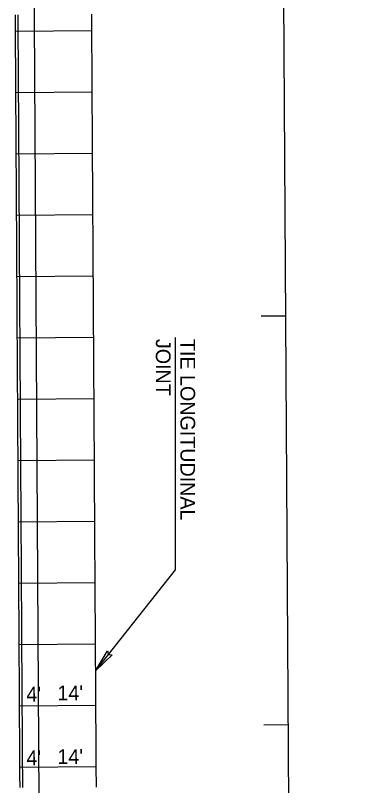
# Model space of a CAD drawing. Extents: x 2145147 to 2158018, y 137519 to 148068.
# Drawn here: x 2150742.2 to 2150824.7, y 145604.2 to 145792.6 of the extents above; entities that cross this region are included whole.
import ezdxf

# ---------------------------------------------------------------- set-up
doc = ezdxf.new("R2010")
doc.units = 0
for name, color, linetype in [('EX_Align', 7, 'Continuous'), ('PR_Align_Service_C_Leader', 7, 'Continuous'), ('PR_Align_Service_C_Txt', 7, 'Continuous'), ('PR_Arrows', 7, 'Continuous'), ('PR_Dimensions', 7, 'Continuous'), ('PR_Joint_Contraction', 7, 'Continuous'), ('PR_Joint_Long', 7, 'Continuous'), ('PR_Road_Concrete', 7, 'Continuous')]:
    doc.layers.add(name, color=color, linetype=linetype)

msp = doc.modelspace()

# ---------------------------------------------------------------- linework, layer by layer
at = {"layer": 'EX_Align'}
msp.add_line((2150824.67, 142998.65), (2150804.61, 146336.84), dxfattribs=at)
for points in [[(2150802.32, 145719.13), (2150808.32, 145719.16)], [(2150802.92, 145619.13), (2150808.92, 145619.16)]]:
    msp.add_lwpolyline(points, dxfattribs=at)
at = {"layer": 'PR_Align_Service_C_Leader'}
msp.add_lwpolyline([(2150761.84, 145632.38), (2150781.35, 145656.97), (2150781.35, 145713.83)], dxfattribs=at)
at = {"layer": 'PR_Arrows'}
msp.add_lwpolyline([(2150761.84, 145632.38), (2150764.71, 145637.2), (2150764.94, 145636.29), (2150765.91, 145636.24)], close=True, dxfattribs=at)
at = {"layer": 'PR_Joint_Contraction'}
for p, q in [((2150742.23, 145788.77), (2150760.9, 145788.89)), ((2150742.32, 145773.77), (2150760.99, 145773.89)), ((2150742.41, 145758.77), (2150761.08, 145758.89)), ((2150742.5, 145743.78), (2150761.17, 145743.89)), ((2150742.59, 145728.78), (2150761.26, 145728.89)), ((2150742.68, 145713.78), (2150761.35, 145713.89)), ((2150742.77, 145698.78), (2150761.44, 145698.89)), ((2150742.86, 145683.78), (2150761.53, 145683.89)), ((2150742.95, 145668.78), (2150761.62, 145668.89)), ((2150743.04, 145653.78), (2150761.71, 145653.89)), ((2150743.13, 145638.78), (2150761.8, 145638.89)), ((2150743.22, 145623.78), (2150761.89, 145623.89)), ((2150743.31, 145608.78), (2150761.98, 145608.89))]:
    msp.add_line(p, q, dxfattribs=at)
at = {"layer": 'PR_Joint_Long'}
for points in [[(2150750.32, 145218.94), (2150743.61, 146336.79), (2150743.6, 146337.8)], [(2150762.01, 145603.88), (2150762, 145604.88), (2150762, 145605.88), (2150761.99, 145606.88), (2150761.99, 145607.88), (2150761.98, 145608.88), (2150761.97, 145609.88), (2150761.97, 145610.88), (2150761.96, 145611.88), (2150761.96, 145612.88), (2150761.95, 145613.88), (2150761.94, 145614.88), (2150761.94, 145615.88), (2150761.93, 145616.88), (2150761.93, 145617.88), (2150761.92, 145618.88), (2150761.91, 145619.88), (2150761.91, 145620.88), (2150761.9, 145621.88), (2150761.9, 145622.88), (2150761.89, 145623.88), (2150761.88, 145624.88), (2150761.88, 145625.88), (2150761.87, 145626.88), (2150761.87, 145627.88), (2150761.86, 145628.88), (2150761.85, 145629.88), (2150761.85, 145630.88), (2150761.84, 145631.88), (2150761.84, 145632.88), (2150761.83, 145633.88), (2150761.82, 145634.88), (2150761.82, 145635.88), (2150761.81, 145636.88), (2150761.81, 145637.88), (2150761.8, 145638.88), (2150761.79, 145639.88), (2150761.79, 145640.88), (2150761.78, 145641.88), (2150761.78, 145642.88), (2150761.77, 145643.88), (2150761.76, 145644.88), (2150761.76, 145645.88), (2150761.75, 145646.88), (2150761.75, 145647.88), (2150761.74, 145648.88), (2150761.73, 145649.88), (2150761.73, 145650.88), (2150761.72, 145651.88), (2150761.72, 145652.88), (2150761.71, 145653.88), (2150761.7, 145654.88), (2150761.7, 145655.88), (2150761.69, 145656.88), (2150761.69, 145657.88), (2150761.68, 145658.88), (2150761.67, 145659.88), (2150761.67, 145660.88), (2150761.66, 145661.88), (2150761.66, 145662.43), (2150761.66, 145662.88), (2150761.65, 145663.88), (2150761.64, 145664.88), (2150761.64, 145665.88), (2150761.63, 145666.88), (2150761.63, 145667.88), (2150761.62, 145668.88), (2150761.61, 145669.88), (2150761.61, 145670.88), (2150761.6, 145671.88), (2150761.6, 145672.88), (2150761.59, 145673.88), (2150761.58, 145674.88), (2150761.58, 145675.88), (2150761.57, 145676.88), (2150761.57, 145677.88), (2150761.56, 145678.88), (2150761.55, 145679.88), (2150761.55, 145680.88), (2150761.54, 145681.88), (2150761.54, 145682.88), (2150761.53, 145683.88), (2150761.52, 145684.88), (2150761.52, 145685.88), (2150761.51, 145686.88), (2150761.51, 145687.88), (2150761.5, 145688.88), (2150761.5, 145688.91), (2150761.49, 145689.88), (2150761.49, 145690.88), (2150761.48, 145691.88), (2150761.48, 145692.88), (2150761.47, 145693.88), (2150761.46, 145694.88), (2150761.46, 145695.88), (2150761.45, 145696.88), (2150761.45, 145697.88), (2150761.44, 145698.88), (2150761.43, 145699.88), (2150761.43, 145700.88), (2150761.42, 145701.88), (2150761.42, 145702.88), (2150761.41, 145703.88), (2150761.4, 145704.88), (2150761.4, 145705.88), (2150761.39, 145706.88), (2150761.39, 145707.88), (2150761.38, 145708.88), (2150761.37, 145709.88), (2150761.37, 145710.88), (2150761.36, 145711.44), (2150761.36, 145711.88), (2150761.36, 145712.88), (2150761.35, 145713.88), (2150761.34, 145714.88), (2150761.34, 145715.88), (2150761.33, 145716.88), (2150761.33, 145717.88), (2150761.32, 145718.88), (2150761.31, 145719.88), (2150761.31, 145720.88), (2150761.3, 145721.88), (2150761.3, 145722.12), (2150761.3, 145722.88), (2150761.29, 145723.88), (2150761.28, 145724.88), (2150761.28, 145725.88), (2150761.27, 145726.88), (2150761.27, 145727.88), (2150761.26, 145728.88), (2150761.25, 145729.88), (2150761.25, 145730.88), (2150761.24, 145731.88), (2150761.24, 145732.88), (2150761.23, 145733.88), (2150761.22, 145734.88), (2150761.22, 145735.88), (2150761.21, 145736.88), (2150761.21, 145737.88), (2150761.2, 145738.88), (2150761.19, 145739.88), (2150761.19, 145740.88), (2150761.18, 145741.88), (2150761.18, 145742.88), (2150761.17, 145743.88), (2150761.16, 145744.88), (2150761.16, 145745.88), (2150761.15, 145746.88), (2150761.15, 145747.88), (2150761.14, 145748.88), (2150761.13, 145749.88), (2150761.13, 145750.81), (2150761.13, 145750.88), (2150761.12, 145751.88), (2150761.12, 145752.88), (2150761.11, 145753.88), (2150761.1, 145754.88), (2150761.1, 145755.88), (2150761.09, 145756.88), (2150761.09, 145757.88), (2150761.08, 145758.88), (2150761.07, 145759.88), (2150761.07, 145760.88), (2150761.06, 145761.88), (2150761.06, 145762.88), (2150761.05, 145763.88), (2150761.04, 145764.88), (2150761.04, 145765.88), (2150761.03, 145766.88), (2150761.03, 145767.88), (2150761.02, 145768.88), (2150761.01, 145769.88), (2150761.01, 145770.88), (2150761, 145771.88), (2150761, 145772.88), (2150760.99, 145773.88), (2150760.98, 145774.88), (2150760.98, 145775.88), (2150760.97, 145776.88), (2150760.97, 145777.88), (2150760.96, 145778.88), (2150760.95, 145779.88), (2150760.95, 145780.88), (2150760.94, 145781.88), (2150760.94, 145782.88), (2150760.93, 145783.88), (2150760.92, 145784.88), (2150760.92, 145785.88), (2150760.91, 145786.88), (2150760.91, 145787.57), (2150760.91, 145787.88), (2150760.9, 145788.88), (2150760.89, 145789.88), (2150760.89, 145790.88), (2150760.88, 145791.88), (2150760.88, 145792.88)]]:
    msp.add_lwpolyline(points, dxfattribs=at)
at = {"layer": 'PR_Road_Concrete'}
for points in [[(2150743.34, 145603.77), (2150743.34, 145604.77), (2150743.33, 145605.77), (2150743.33, 145606.77), (2150743.32, 145607.77), (2150743.31, 145608.77), (2150743.31, 145609.77), (2150743.3, 145610.77), (2150743.3, 145611.77), (2150743.29, 145612.77), (2150743.28, 145613.77), (2150743.28, 145614.77), (2150743.27, 145615.77), (2150743.27, 145616.77), (2150743.26, 145617.77), (2150743.25, 145618.77), (2150743.25, 145619.77), (2150743.24, 145620.77), (2150743.24, 145621.77), (2150743.23, 145622.77), (2150743.22, 145623.77), (2150743.22, 145624.77), (2150743.21, 145625.77), (2150743.21, 145626.77), (2150743.2, 145627.77), (2150743.19, 145628.77), (2150743.19, 145629.77), (2150743.18, 145630.77), (2150743.18, 145631.77), (2150743.17, 145632.77), (2150743.16, 145633.77), (2150743.16, 145634.77), (2150743.15, 145635.77), (2150743.15, 145636.77), (2150743.14, 145637.77), (2150743.13, 145638.77), (2150743.13, 145639.77), (2150743.12, 145640.77), (2150743.12, 145641.77), (2150743.11, 145642.77), (2150743.1, 145643.77), (2150743.1, 145644.77), (2150743.09, 145645.77), (2150743.09, 145646.77), (2150743.08, 145647.77), (2150743.07, 145648.77), (2150743.07, 145649.77), (2150743.06, 145650.77), (2150743.06, 145651.77), (2150743.05, 145652.77), (2150743.04, 145653.77), (2150743.04, 145654.77), (2150743.03, 145655.77), (2150743.03, 145656.77), (2150743.02, 145657.77), (2150743.01, 145658.77), (2150743.01, 145659.77), (2150743, 145660.77), (2150743, 145661.77), (2150742.99, 145662.32), (2150742.99, 145662.77), (2150742.98, 145663.77), (2150742.98, 145664.77), (2150742.97, 145665.77), (2150742.97, 145666.77), (2150742.96, 145667.77), (2150742.95, 145668.77), (2150742.95, 145669.77), (2150742.94, 145670.77), (2150742.94, 145671.77), (2150742.93, 145672.77), (2150742.92, 145673.77), (2150742.92, 145674.77), (2150742.91, 145675.77), (2150742.91, 145676.77), (2150742.9, 145677.77), (2150742.89, 145678.77), (2150742.89, 145679.77), (2150742.88, 145680.77), (2150742.88, 145681.77), (2150742.87, 145682.77), (2150742.86, 145683.77), (2150742.86, 145684.77), (2150742.85, 145685.77), (2150742.85, 145686.77), (2150742.84, 145687.77), (2150742.83, 145688.77), (2150742.83, 145688.8), (2150742.83, 145689.77), (2150742.82, 145690.77), (2150742.82, 145691.77), (2150742.81, 145692.77), (2150742.8, 145693.77), (2150742.8, 145694.77), (2150742.79, 145695.77), (2150742.79, 145696.77), (2150742.78, 145697.77), (2150742.77, 145698.77), (2150742.77, 145699.77), (2150742.76, 145700.77), (2150742.76, 145701.77), (2150742.75, 145702.77), (2150742.74, 145703.77), (2150742.74, 145704.77), (2150742.73, 145705.77), (2150742.73, 145706.77), (2150742.72, 145707.77), (2150742.71, 145708.77), (2150742.71, 145709.77), (2150742.7, 145710.77), (2150742.7, 145711.32), (2150742.7, 145711.77), (2150742.69, 145712.77), (2150742.68, 145713.77), (2150742.68, 145714.77), (2150742.67, 145715.77), (2150742.67, 145716.77), (2150742.66, 145717.77), (2150742.65, 145718.77), (2150742.65, 145719.77), (2150742.64, 145720.77), (2150742.64, 145721.77), (2150742.63, 145722), (2150742.63, 145722.77), (2150742.62, 145723.77), (2150742.62, 145724.77), (2150742.61, 145725.77), (2150742.61, 145726.77), (2150742.6, 145727.77), (2150742.59, 145728.77), (2150742.59, 145729.77), (2150742.58, 145730.77), (2150742.58, 145731.77), (2150742.57, 145732.77), (2150742.56, 145733.77), (2150742.56, 145734.77), (2150742.55, 145735.77), (2150742.55, 145736.77), (2150742.54, 145737.77), (2150742.53, 145738.77), (2150742.53, 145739.77), (2150742.52, 145740.77), (2150742.52, 145741.77), (2150742.51, 145742.77), (2150742.5, 145743.77), (2150742.5, 145744.77), (2150742.49, 145745.77), (2150742.49, 145746.77), (2150742.48, 145747.77), (2150742.47, 145748.77), (2150742.47, 145749.77), (2150742.46, 145750.69), (2150742.46, 145750.77), (2150742.46, 145751.77), (2150742.45, 145752.77), (2150742.44, 145753.77), (2150742.44, 145754.77), (2150742.43, 145755.77), (2150742.43, 145756.77), (2150742.42, 145757.77), (2150742.41, 145758.77), (2150742.41, 145759.77), (2150742.4, 145760.77), (2150742.4, 145761.77), (2150742.39, 145762.77), (2150742.38, 145763.77), (2150742.38, 145764.77), (2150742.37, 145765.77), (2150742.37, 145766.77), (2150742.36, 145767.77), (2150742.35, 145768.77), (2150742.35, 145769.77), (2150742.34, 145770.77), (2150742.34, 145771.77), (2150742.33, 145772.77), (2150742.32, 145773.77), (2150742.32, 145774.77), (2150742.31, 145775.77), (2150742.31, 145776.77), (2150742.3, 145777.77), (2150742.29, 145778.77), (2150742.29, 145779.77), (2150742.28, 145780.77), (2150742.28, 145781.77), (2150742.27, 145782.77), (2150742.26, 145783.77), (2150742.26, 145784.77), (2150742.25, 145785.77), (2150742.24, 145786.77), (2150742.24, 145787.45), (2150742.24, 145787.77), (2150742.23, 145788.77), (2150742.23, 145789.77), (2150742.22, 145790.77), (2150742.21, 145791.77), (2150742.21, 145792.77)], [(2150744.01, 145603.77), (2150744.01, 145604.77), (2150744, 145605.77), (2150743.99, 145606.77), (2150743.99, 145607.77), (2150743.98, 145608.77), (2150743.98, 145609.77), (2150743.97, 145610.77), (2150743.96, 145611.77), (2150743.96, 145612.77), (2150743.95, 145613.77), (2150743.95, 145614.77), (2150743.94, 145615.77), (2150743.93, 145616.77), (2150743.93, 145617.77), (2150743.92, 145618.77), (2150743.92, 145619.77), (2150743.91, 145620.77), (2150743.9, 145621.77), (2150743.9, 145622.77), (2150743.89, 145623.77), (2150743.89, 145624.77), (2150743.88, 145625.77), (2150743.87, 145626.77), (2150743.87, 145627.77), (2150743.86, 145628.77), (2150743.85, 145629.77), (2150743.85, 145630.77), (2150743.84, 145631.77), (2150743.84, 145632.77), (2150743.83, 145633.77), (2150743.82, 145634.77), (2150743.82, 145635.77), (2150743.81, 145636.77), (2150743.81, 145637.77), (2150743.8, 145638.77), (2150743.79, 145639.77), (2150743.79, 145640.77), (2150743.78, 145641.77), (2150743.78, 145642.77), (2150743.77, 145643.77), (2150743.76, 145644.77), (2150743.76, 145645.77), (2150743.75, 145646.77), (2150743.75, 145647.77), (2150743.74, 145648.77), (2150743.73, 145649.77), (2150743.73, 145650.77), (2150743.72, 145651.77), (2150743.72, 145652.77), (2150743.71, 145653.77), (2150743.7, 145654.77), (2150743.7, 145655.77), (2150743.69, 145656.77), (2150743.69, 145657.77), (2150743.68, 145658.77), (2150743.67, 145659.77), (2150743.67, 145660.77), (2150743.66, 145661.77), (2150743.66, 145662.32), (2150743.66, 145662.77), (2150743.65, 145663.77), (2150743.64, 145664.77), (2150743.64, 145665.77), (2150743.63, 145666.77), (2150743.63, 145667.77), (2150743.62, 145668.77), (2150743.61, 145669.77), (2150743.61, 145670.77), (2150743.6, 145671.77), (2150743.6, 145672.77), (2150743.59, 145673.77), (2150743.58, 145674.77), (2150743.58, 145675.77), (2150743.57, 145676.77), (2150743.57, 145677.77), (2150743.56, 145678.77), (2150743.55, 145679.77), (2150743.55, 145680.77), (2150743.54, 145681.77), (2150743.54, 145682.77), (2150743.53, 145683.77), (2150743.52, 145684.77), (2150743.52, 145685.77), (2150743.51, 145686.77), (2150743.51, 145687.77), (2150743.5, 145688.77), (2150743.5, 145688.8), (2150743.49, 145689.77), (2150743.49, 145690.77), (2150743.48, 145691.77), (2150743.48, 145692.77), (2150743.47, 145693.77), (2150743.46, 145694.77), (2150743.46, 145695.77), (2150743.45, 145696.77), (2150743.45, 145697.77), (2150743.44, 145698.77), (2150743.43, 145699.77), (2150743.43, 145700.77), (2150743.42, 145701.77), (2150743.42, 145702.77), (2150743.41, 145703.77), (2150743.4, 145704.77), (2150743.4, 145705.77), (2150743.39, 145706.77), (2150743.39, 145707.77), (2150743.38, 145708.77), (2150743.37, 145709.77), (2150743.37, 145710.77), (2150743.36, 145711.33), (2150743.36, 145711.77), (2150743.36, 145712.77), (2150743.35, 145713.77), (2150743.34, 145714.77), (2150743.34, 145715.77), (2150743.33, 145716.77), (2150743.33, 145717.77), (2150743.32, 145718.77), (2150743.31, 145719.77), (2150743.31, 145720.77), (2150743.3, 145721.77), (2150743.3, 145722.01), (2150743.3, 145722.77), (2150743.29, 145723.77), (2150743.28, 145724.77), (2150743.28, 145725.77), (2150743.27, 145726.77), (2150743.27, 145727.77), (2150743.26, 145728.77), (2150743.25, 145729.77), (2150743.25, 145730.77), (2150743.24, 145731.77), (2150743.24, 145732.77), (2150743.23, 145733.77), (2150743.22, 145734.77), (2150743.22, 145735.77), (2150743.21, 145736.77), (2150743.21, 145737.77), (2150743.2, 145738.77), (2150743.19, 145739.77), (2150743.19, 145740.77), (2150743.18, 145741.77), (2150743.18, 145742.77), (2150743.17, 145743.77), (2150743.16, 145744.77), (2150743.16, 145745.77), (2150743.15, 145746.77), (2150743.15, 145747.77), (2150743.14, 145748.77), (2150743.13, 145749.77), (2150743.13, 145750.7), (2150743.13, 145750.77), (2150743.12, 145751.77), (2150743.12, 145752.77), (2150743.11, 145753.77), (2150743.1, 145754.77), (2150743.1, 145755.77), (2150743.09, 145756.77), (2150743.09, 145757.77), (2150743.08, 145758.77), (2150743.07, 145759.77), (2150743.07, 145760.77), (2150743.06, 145761.77), (2150743.06, 145762.77), (2150743.05, 145763.77), (2150743.04, 145764.77), (2150743.04, 145765.77), (2150743.03, 145766.77), (2150743.03, 145767.77), (2150743.02, 145768.77), (2150743.01, 145769.77), (2150743.01, 145770.77), (2150743, 145771.77), (2150743, 145772.77), (2150742.99, 145773.77), (2150742.98, 145774.77), (2150742.98, 145775.77), (2150742.97, 145776.77), (2150742.97, 145777.77), (2150742.96, 145778.77), (2150742.95, 145779.77), (2150742.95, 145780.77), (2150742.94, 145781.77), (2150742.94, 145782.77), (2150742.93, 145783.77), (2150742.92, 145784.77), (2150742.92, 145785.77), (2150742.91, 145786.77), (2150742.91, 145787.46), (2150742.91, 145787.77), (2150742.9, 145788.77), (2150742.89, 145789.77), (2150742.89, 145790.77), (2150742.88, 145791.77), (2150742.88, 145792.77)]]:
    msp.add_lwpolyline(points, dxfattribs=at)

# ---------------------------------------------------------------- texts
at = {"layer": 'PR_Align_Service_C_Txt'}
for s, p in [('JOINT', (2150776.56, 145713.48)), ('TIE LONGITUDINAL', (2150782.56, 145713.48))]:
    msp.add_text(s, height=3.6, rotation=270, dxfattribs=at).set_placement(p)
at = {"layer": 'PR_Dimensions'}
for s, p in [("4'", (2150744.9, 145624.79)), ("14'", (2150752.49, 145625.09)), ("4'", (2150744.9, 145609.22)), ("14'", (2150752.49, 145609.52))]:
    msp.add_text(s, height=3.6, rotation=0.3172, dxfattribs=at).set_placement(p)

doc.saveas('drawing.dxf')
